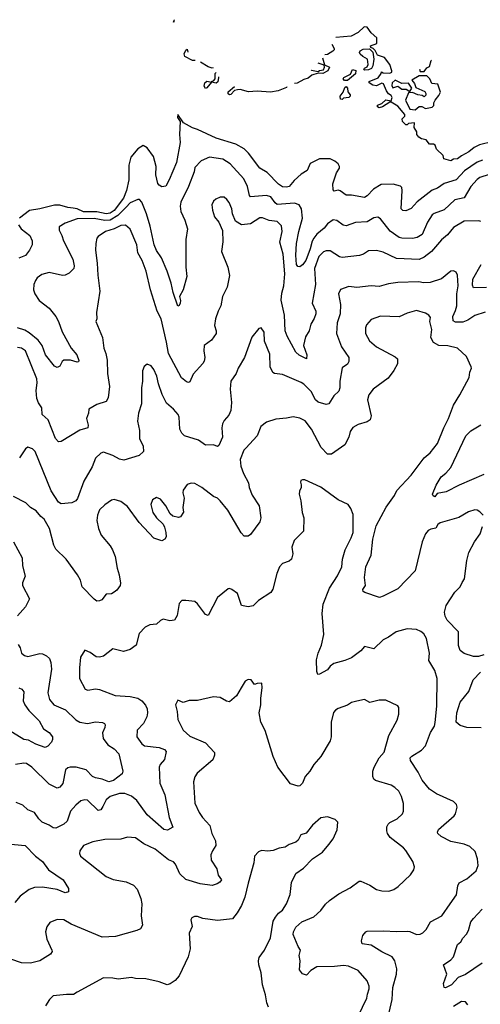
# Model space of a CAD drawing. Extents: x 2133461 to 2293071, y 753526 to 916327.
# Tile 455 of 459: x 2272832 to 2276308, y 891578 to 899002. Entities that reach past the tile are written whole.
import ezdxf

# ---------------------------------------------------------------- set-up
doc = ezdxf.new("R2010")
doc.units = 0

msp = doc.modelspace()

# ---------------------------------------------------------------- linework, layer by layer
at = {"layer": '0CON10XD'}
for points in [[(2274001.2, 899001.8), (2273996, 898995.5), (2273995, 898982.5), (2273990.9, 898984.6)], [(2276405, 898082.7), (2276300.8, 898059.1), (2276260.9, 898039.1), (2276220.8, 898005), (2276165, 897976.2), (2276135, 897953.1), (2276105, 897950), (2276085, 897936.7), (2276033, 897953), (2276028.3, 897978.3), (2275977.5, 898025), (2275966.4, 898056.4), (2275955, 898062.5), (2275923, 898063), (2275900, 898095), (2275865, 898102.5), (2275843.3, 898115), (2275827.5, 898135), (2275827.5, 898155), (2275808.3, 898188.3), (2275810, 898225), (2275765, 898220), (2275755, 898210), (2275745, 898210), (2275720, 898235), (2275717.5, 898255), (2275737.5, 898275), (2275737, 898287), (2275685, 898350), (2275635, 898380), (2275625, 898380), (2275570, 898345), (2275545, 898337.5), (2275532.5, 898345), (2275531.7, 898358.3), (2275565, 898370), (2275595, 898396.7), (2275635, 898390), (2275642.5, 898415), (2275635, 898430), (2275615, 898442.5), (2275598.8, 898465), (2275578.3, 898518.3), (2275565, 898522.5), (2275525, 898503.3), (2275497, 898507), (2275470, 898525), (2275470, 898535), (2275536.1, 898563.9), (2275560, 898595), (2275561.7, 898608.3), (2275575, 898600), (2275625, 898597.5), (2275640, 898605), (2275640, 898615), (2275623.8, 898665), (2275585.9, 898715.9), (2275532.5, 898735), (2275515, 898770), (2275500, 898785), (2275481.7, 898791.7), (2275480, 898805), (2275526.7, 898823.3), (2275525.7, 898865), (2275483.3, 898903.3), (2275455, 898944.2), (2275431.8, 898948.2), (2275385.6, 898904.4), (2275333.1, 898876.9), (2275216.8, 898866.7)], [(2274156, 898693.1), (2274135, 898694.4), (2274078, 898725), (2274074.2, 898745), (2274085, 898772.5), (2274095, 898780), (2274102.2, 898756.6)], [(2275186.4, 898816), (2275205.8, 898785), (2275205.8, 898775), (2275196, 898765), (2275155, 898738.6), (2275135.3, 898737.8)], [(2275435, 898620), (2275430, 898625), (2275433.6, 898636.4), (2275453, 898647), (2275462.5, 898665), (2275457.5, 898705), (2275422.5, 898725), (2275402.3, 898742.3), (2275396.7, 898755), (2275402.3, 898767.7), (2275425, 898780), (2275472.5, 898782.5), (2275496.7, 898756.7), (2275503.3, 898705), (2275496.4, 898653.6), (2275486.4, 898633.6), (2275465, 898622.5), (2275435, 898620)], [(2275116.8, 898713.6), (2275131.7, 898661.7), (2275168.8, 898645), (2275156, 898615), (2275120, 898595), (2275085, 898597.5), (2275037.2, 898582.8), (2275007.9, 898562.1), (2274975, 898551.4), (2274925, 898524), (2274904.5, 898520.3)], [(2274291.3, 898638.8), (2274285, 898636.7), (2274255, 898645.8), (2274196.9, 898680.9)], [(2275032.2, 898618.1), (2275034.5, 898620), (2275085, 898610), (2275095, 898617.5), (2275125, 898622.5), (2275133.3, 898645), (2275128.3, 898658.3), (2275084.6, 898674.5)], [(2275849.3, 898627.7), (2275855, 898610), (2275885, 898611.2), (2275905, 898640), (2275925, 898650), (2275935.8, 898694.2), (2275939, 898696.8)], [(2274332.6, 898571.5), (2274333.6, 898566.4), (2274326.5, 898533.5), (2274315, 898524.3), (2274280, 898530), (2274245, 898487.5), (2274235, 898483.3), (2274225, 898500), (2274228, 898525), (2274245, 898538.6), (2274280, 898530), (2274280, 898535), (2274297.7, 898542.3), (2274308, 898555), (2274306.7, 898595), (2274314.4, 898603)], [(2275282, 898542), (2275273.8, 898555), (2275276.7, 898565), (2275328, 898592), (2275343, 898627), (2275369.3, 898619.3), (2275365, 898593.3), (2275305, 898543.8), (2275282, 898542)], [(2275815, 898322.5), (2275845, 898347.5), (2275867, 898347), (2275895, 898333.3), (2275945, 898342.5), (2275957.5, 898355), (2275957.5, 898375), (2275967.5, 898395), (2275995, 898430), (2276006.2, 898455), (2275986.4, 898516.4), (2275941.7, 898521.7), (2275927.5, 898555), (2275905, 898577.5), (2275845, 898578.6), (2275790, 898545), (2275810.7, 898520.7), (2275820, 898490), (2275890, 898460), (2275897.5, 898445), (2275897, 898433), (2275885, 898420), (2275870, 898430), (2275835, 898436.2), (2275795, 898453.3), (2275765, 898450), (2275743.3, 898395), (2275775, 898327.5), (2275815, 898322.5)], [(2274849.1, 898494.9), (2274845, 898490), (2274782.5, 898465), (2274725, 898456), (2274625, 898462.9), (2274558.8, 898458.8), (2274495, 898474.2), (2274475, 898472.9), (2274452.7, 898467.3), (2274425, 898436.7), (2274415, 898434), (2274405, 898442.5), (2274405, 898456.7), (2274452.6, 898497.1)], [(2275265, 898400), (2275251.7, 898401.7), (2275250, 898425), (2275273.6, 898456.4), (2275285, 898490), (2275295, 898497.5), (2275306.7, 898485), (2275308.3, 898458.3), (2275326.2, 898436.2), (2275326.2, 898425), (2275315, 898414), (2275275, 898410), (2275265, 898400)], [(2275775, 898460), (2275790, 898485), (2275765, 898522.5), (2275715, 898520), (2275665, 898546.7), (2275643.3, 898525), (2275640, 898505), (2275648.3, 898488.3), (2275685, 898501.2), (2275715, 898477.5), (2275747, 898477), (2275775, 898460)], [(2276325, 897942.8), (2276285, 897928.2), (2276188.1, 897861.9), (2276125, 897793.3), (2276035, 897766.6), (2275985, 897730.4), (2275945, 897716.4), (2275832.4, 897627.6), (2275785, 897579.2), (2275745, 897560), (2275722.3, 897562.3), (2275711.2, 897575), (2275718.7, 897715), (2275715.3, 897735.3), (2275705, 897747.5), (2275650.7, 897760.7), (2275559.9, 897760.1), (2275502.7, 897725), (2275455, 897672.5), (2275435, 897660), (2275335, 897678.6), (2275295, 897678), (2275250.3, 897710.3), (2275235, 897716), (2275205, 897710), (2275198.3, 897718.3), (2275196, 897765), (2275222.6, 897847.4), (2275245, 897883.3), (2275245.8, 897895), (2275234, 897915), (2275210.8, 897935), (2275175, 897952.2), (2275095, 897952.5), (2275025, 897917.5), (2275001.2, 897865), (2274955, 897836.2), (2274902, 897788), (2274865, 897744), (2274845, 897738), (2274815, 897741.9), (2274785, 897760.6), (2274698.8, 897848.8), (2274645, 897881.9), (2274558.2, 897995), (2274525, 898028), (2274462.1, 898062.1), (2274315, 898108.9), (2274175, 898174.7), (2274135, 898185.5), (2274068.8, 898225), (2274025, 898287.5), (2274024, 898265), (2274044, 898234), (2274037.1, 898135), (2274043.3, 898075), (2274016.7, 897925), (2273961.4, 897795), (2273935, 897747.5), (2273905, 897742.5), (2273885, 897753.3), (2273875, 897766.7), (2273860.8, 897830.8), (2273861.1, 897895), (2273841.3, 897971.3), (2273795, 898036.5), (2273765, 898052.5), (2273725, 898027.2), (2273672.1, 897965), (2273657, 897905), (2273656.8, 897793.2), (2273639, 897715), (2273614.8, 897655), (2273545, 897561.9), (2273515, 897543.7), (2273485, 897539), (2273415, 897552.1), (2273315, 897553.3), (2273265, 897574.9), (2273235, 897579.5), (2273194.8, 897584.8), (2273135, 897603.2), (2273095, 897603.4), (2272985, 897575.3), (2272906.3, 897563.7), (2272831.4, 897505)], [(2276375, 897834.7), (2276305, 897811.5), (2276283.5, 897796.5), (2276236.2, 897745), (2276185, 897658.9), (2276115, 897642.5), (2276035, 897567.5), (2275959.8, 897540.2), (2275945, 897529.4), (2275909.1, 897475), (2275868.6, 897381.4), (2275830.4, 897359.6), (2275795, 897351.3), (2275715, 897353.2), (2275695, 897358.9), (2275626.8, 897406.8), (2275555, 897499.4), (2275535, 897513.1), (2275505, 897506.7), (2275453.4, 897476.6), (2275365, 897473.6), (2275295, 897447.8), (2275272.2, 897452.2), (2275225, 897488.6), (2275197.5, 897492.5), (2275155, 897463.1), (2275129.5, 897430.5), (2275075, 897383.8), (2275052, 897355), (2275038.6, 897331.4), (2275024.8, 897275), (2274990.4, 897185), (2274967.1, 897152.9), (2274945, 897139.1), (2274931.6, 897141.6), (2274920.9, 897155), (2274914.7, 897225), (2274920.4, 897315), (2274938.2, 897405), (2274965.9, 897505.9), (2274958.8, 897575), (2274940.8, 897605), (2274905, 897618), (2274775, 897609.2), (2274759.6, 897619.6), (2274726.1, 897665), (2274695, 897677.1), (2274575, 897665.6), (2274565, 897676.2), (2274550, 897745), (2274522.4, 897802.4), (2274420.6, 897915), (2274365, 897950.5), (2274265.7, 897964.3), (2274202.5, 897937.5), (2274152.8, 897887.2), (2274147.8, 897855), (2274106.5, 897745), (2274047.1, 897625), (2274042.3, 897595), (2274049.2, 897555), (2274078.7, 897491.3), (2274099.2, 897425), (2274086, 897344), (2274086.8, 897136.8), (2274094.3, 897065), (2274066, 896965), (2274038.8, 896915), (2274045.6, 896885.6), (2274042.9, 896865), (2274035, 896846.7), (2274025, 896842.5), (2273989.1, 896945), (2273975.6, 897015), (2273945.6, 897104.4), (2273901.8, 897205), (2273865, 897261.5), (2273846.9, 897305), (2273817.5, 897445), (2273789.1, 897539.1), (2273753.3, 897625), (2273736.4, 897646.4), (2273725, 897646.9), (2273665, 897621.6), (2273635, 897589.3), (2273573.9, 897526.1), (2273515, 897490), (2273475, 897487.9), (2273395, 897503.8), (2273265, 897500.6), (2273175, 897468.1), (2273130.3, 897439.7), (2273130, 897415), (2273151.4, 897375), (2273162.2, 897335), (2273233.5, 897195), (2273244, 897145), (2273241.2, 897125), (2273205, 897090), (2273175, 897074.4), (2273155, 897073.5), (2273055, 897095.5), (2273000.2, 897079.8), (2272964.6, 897055.4), (2272951.4, 897035), (2272938.1, 897005), (2272935.7, 896965), (2272945.8, 896935), (2272978.6, 896885), (2273055, 896826.9), (2273105, 896764.3), (2273125.5, 896725), (2273152.5, 896647.5), (2273220, 896525), (2273264.4, 896475), (2273277.5, 896432.5), (2273275, 896422.5), (2273265, 896418.8), (2273215, 896435.6), (2273165.8, 896434.2), (2273153.8, 896425), (2273135, 896390), (2273115, 896378.8), (2273095, 896388.8), (2273027.8, 896475), (2273002.2, 896545), (2272972.8, 896585), (2272905, 896641.4), (2272870.1, 896660.1), (2272815, 896677.9)], [(2276311.2, 897481.2), (2276295.8, 897485.8), (2276185, 897481.5), (2276105.7, 897435), (2276060.5, 897379.5), (2276015, 897341.9), (2275940, 897255), (2275885, 897210), (2275845, 897192.7), (2275675, 897201.8), (2275575, 897249.4), (2275525, 897261.4), (2275465, 897260), (2275425.7, 897234.3), (2275395.5, 897224.5), (2275265, 897208.9), (2275244.6, 897214.6), (2275175, 897258.2), (2275145, 897258.5), (2275125, 897250.5), (2275090, 897215), (2275057.8, 897125), (2275064.7, 897005), (2275040, 896865), (2275065.6, 896805), (2275065.6, 896785), (2275055, 896748.8), (2275030, 896705), (2275016.7, 896655), (2274988.3, 896611.7), (2274974.5, 896545), (2274998, 896475), (2274995, 896443.8), (2274941.7, 896471.8), (2274915.5, 896495), (2274850, 896615), (2274834.6, 896655), (2274829.3, 896775), (2274805.7, 896885.7), (2274809.2, 896940.8), (2274824.3, 896995), (2274833.1, 897085), (2274820.5, 897235), (2274794.1, 897325), (2274813.8, 897405), (2274807.9, 897447.9), (2274775, 897479.5), (2274715, 897486.7), (2274665, 897508.9), (2274645, 897506.7), (2274575, 897463.5), (2274505, 897455.7), (2274461.7, 897481.7), (2274437.9, 897537.9), (2274433.1, 897575), (2274412.2, 897622.2), (2274396.4, 897646.4), (2274375, 897663.8), (2274345, 897664), (2274311.7, 897648.3), (2274295.7, 897634.3), (2274283.2, 897606.8), (2274286, 897565), (2274302.5, 897515), (2274334.4, 897474.4), (2274362, 897412), (2274363.9, 897326.1), (2274354.2, 897255), (2274402.9, 897135), (2274416.2, 897073.8), (2274398.5, 896985), (2274361.8, 896915), (2274350.6, 896845), (2274328.6, 896805), (2274310, 896745), (2274302, 896695), (2274314.2, 896655), (2274314, 896635), (2274278.8, 896585), (2274223.8, 896545), (2274221.4, 896505), (2274228.6, 896455), (2274224.1, 896425.9), (2274215, 896410), (2274141.3, 896328.7), (2274115, 896272), (2274105, 896266), (2274091.7, 896271.7), (2274052.2, 896302.2), (2273954.4, 896484.4), (2273940.6, 896570.6), (2273898.8, 896745), (2273869.1, 896805), (2273818.8, 896965), (2273787.3, 897105), (2273756.4, 897185), (2273723.8, 897245), (2273715.4, 897305), (2273665, 897423.1), (2273631.4, 897451.4), (2273595, 897450.3), (2273544.4, 897425.6), (2273480.8, 897405), (2273425, 897368), (2273415.6, 897354.4), (2273406.7, 897315), (2273404.5, 897264.5), (2273416.1, 897165), (2273421.1, 897075), (2273437.8, 896955), (2273410.8, 896795), (2273413.8, 896746.2), (2273407.5, 896725), (2273456.3, 896606.3), (2273467.1, 896525), (2273483.1, 896485), (2273491.8, 896435), (2273494.6, 896335), (2273508.8, 896235), (2273500.3, 896149.7), (2273485, 896122), (2273415, 896099.5), (2273353.3, 896065), (2273352, 896035), (2273336, 895995), (2273350, 895945), (2273346.2, 895925), (2273285, 895907.5), (2273145, 895820), (2273125, 895817.5), (2273102.5, 895845), (2273047.5, 895985)], [(2272822.9, 897455), (2272843.7, 897423.7), (2272909.2, 897375), (2272925.8, 897335), (2272926.2, 897305), (2272906, 897265), (2272876.4, 897223.6), (2272826.9, 897203.1)], [(2276355, 896981.8), (2276255, 896978.8), (2276249.1, 896999.1), (2276251.5, 897045), (2276313.1, 897155)], [(2276345, 896795.5), (2276265, 896770.4), (2276213.3, 896736.7), (2276175, 896721.4), (2276120.9, 896720.9), (2276101.5, 896731.5), (2276099.5, 896765), (2276121.1, 896808.9), (2276129.2, 896845), (2276131.5, 896935), (2276140, 896995), (2276135.6, 897075), (2276125, 897098.8), (2276105, 897108.8), (2276085, 897106.2), (2276015, 897048), (2275929.7, 897020.3), (2275878.8, 897018.8), (2275844.6, 897024.6), (2275685, 897020.5), (2275615, 897010), (2275545, 896989.4), (2275485, 896994.4), (2275375, 896983.3), (2275315, 896990), (2275253.4, 896966.6), (2275238.1, 896935), (2275253.6, 896855), (2275249.2, 896785), (2275226.5, 896715), (2275222.5, 896635), (2275261.5, 896535), (2275314.4, 896455), (2275315.7, 896425), (2275304.5, 896405.5), (2275264.4, 896375.6), (2275247.3, 896275), (2275248.6, 896225), (2275240.3, 896199.7), (2275203.1, 896165), (2275165, 896106), (2275145, 896100), (2275085, 896118.1), (2275065, 896135.7), (2275032.5, 896197.5), (2274975, 896254.4), (2274955.8, 896265), (2274815, 896325.5), (2274755, 896334.2), (2274742.2, 896342.2), (2274722.7, 896385), (2274719.4, 896479.4), (2274678.3, 896578.3), (2274675.7, 896645.7), (2274655, 896677.5), (2274636.4, 896673.6), (2274585, 896607.5), (2274527.5, 896455), (2274480, 896375), (2274466, 896335), (2274424.5, 896275.5), (2274419.5, 896215), (2274430.9, 896115), (2274424.5, 896055), (2274410.2, 896019.8), (2274375, 895978.8), (2274362.5, 895955), (2274357.5, 895925), (2274362.9, 895855), (2274335, 895790), (2274325, 895783.3), (2274295, 895796), (2274234.3, 895794.3), (2274181.7, 895831.7), (2274075, 895863.6), (2274054.6, 895885), (2274041.5, 895915), (2274034.6, 896005), (2274027.1, 896025), (2273993.3, 896065), (2273939.2, 896109.3), (2273908.5, 896175), (2273879.4, 896255), (2273868.1, 896315), (2273844, 896365), (2273825, 896391.2), (2273795, 896403.3), (2273772.7, 896387.3), (2273759.2, 896355), (2273759.2, 896275), (2273750.8, 896225), (2273750.8, 896105), (2273729.2, 896035), (2273720.6, 895975), (2273737.5, 895905), (2273737.1, 895845), (2273764.4, 895785), (2273766, 895745), (2273735, 895715.8), (2273618.8, 895681.2), (2273585, 895688.1), (2273534, 895716), (2273465, 895740), (2273445, 895732.9), (2273405, 895696.2), (2273378.8, 895631.2), (2273317.4, 895522.6), (2273268.3, 895391.7), (2273255.6, 895375), (2273225, 895359.1), (2273145, 895350), (2273125, 895362.9), (2273069.8, 895449.8), (2272950, 895745), (2272928.8, 895765), (2272895, 895777.5), (2272876, 895765), (2272832.1, 895697.9)], [(2276328.8, 895265), (2276305, 895291.2), (2276283.9, 895303.9), (2276265, 895306.2), (2276218.8, 895291.2), (2276145, 895249.2), (2276005, 895207.5), (2275987.1, 895195), (2275972.1, 895167.9), (2275935, 895160.9), (2275915, 895149.2), (2275895, 895123.8), (2275869.5, 895065), (2275815.8, 894845), (2275685, 894710), (2275575.5, 894654.5), (2275546, 894646), (2275436.2, 894683.8), (2275425, 894691.2), (2275420, 894705), (2275441.2, 894735), (2275434.2, 894795), (2275443.6, 894875), (2275485, 894963.3), (2275497.8, 895085), (2275521.6, 895185), (2275597.5, 895325), (2275659.6, 895415), (2275678.1, 895451.9), (2275785, 895568.6), (2275883, 895697), (2275928, 895735), (2275985.7, 895805), (2276033.1, 895925), (2276068.1, 895995), (2276105, 896096.2), (2276153.9, 896173.9), (2276224, 896305), (2276229.2, 896345), (2276241.2, 896375), (2276238, 896385), (2276202.3, 896462.3), (2276135, 896526.2), (2276062.4, 896542.4), (2275995, 896545.6), (2275955, 896566.9), (2275935.5, 896605), (2275942.2, 896665), (2275927.1, 896725), (2275932.5, 896755), (2275920, 896775), (2275895, 896788.6), (2275825, 896808), (2275755, 896789.2), (2275695, 896760), (2275555, 896766.9), (2275485, 896740), (2275448.8, 896701.2), (2275440.5, 896679.5), (2275441.4, 896635), (2275470.3, 896580.3), (2275524.6, 896534.6), (2275665, 896460.8), (2275683.8, 896445), (2275682.4, 896407.6), (2275655, 896356.2), (2275612.1, 896297.9), (2275500, 896215), (2275467.3, 896172.7), (2275455.7, 896135), (2275483.3, 896015), (2275476.5, 895983.5), (2275455, 895969.2), (2275385, 895950.6), (2275345, 895927.1), (2275325, 895896), (2275314.7, 895855), (2275285, 895795.6), (2275185.4, 895724.6), (2275155, 895726.7), (2275107.3, 895775), (2275035, 895914), (2274987.2, 895977.2), (2274947, 895997), (2274895, 896008), (2274845, 895996), (2274765, 895989.2), (2274695, 895966.7), (2274652.9, 895935), (2274622.9, 895865), (2274538.3, 895771.7), (2274522.9, 895755), (2274495.8, 895685), (2274501.4, 895635), (2274520.2, 895580.2), (2274559.4, 895509.4), (2274564.6, 895474.6), (2274587.1, 895417.1), (2274638.8, 895335), (2274650.8, 895245), (2274644, 895215), (2274575, 895118.8), (2274555, 895106.7), (2274525, 895107.5), (2274503, 895133), (2274402.6, 895302.6), (2274344, 895375), (2274325, 895393.8), (2274295, 895406.2), (2274206.2, 895475), (2274155, 895503.3), (2274125, 895506.2), (2274095, 895496.2), (2274066, 895455), (2274062.5, 895435), (2274074, 895395), (2274063.9, 895323.9), (2274068.3, 895288.3), (2274046.1, 895253.9), (2274031.2, 895248.8), (2273987.7, 895257.7), (2273967, 895277), (2273935.6, 895335), (2273895, 895387.1), (2273865, 895398.6), (2273835, 895381.2), (2273821.4, 895345), (2273837.5, 895285), (2273865, 895246.2), (2273915, 895196.7), (2273926.2, 895175), (2273936.2, 895135), (2273936.4, 895103.6), (2273926.4, 895083.6), (2273905, 895073.3), (2273845, 895093.3), (2273735, 895210), (2273645, 895332.2), (2273595, 895370), (2273545.9, 895384.1), (2273525, 895379.2), (2273475, 895344.2), (2273435.8, 895305), (2273420, 895265), (2273415.4, 895225), (2273426.2, 895165), (2273448.2, 895115), (2273516.2, 895035), (2273533.8, 895005), (2273552, 894955), (2273568, 894865), (2273583.8, 894815), (2273593.6, 894753.6), (2273591.2, 894735), (2273565, 894700), (2273545, 894686.2), (2273525, 894673.8), (2273485, 894670), (2273451.7, 894628.3), (2273435, 894618.8), (2273415, 894618), (2273395, 894632), (2273304.3, 894725), (2273290, 894775), (2273269.1, 894815), (2273183.3, 894935), (2273105, 895010), (2273090.2, 895040.2), (2273057.8, 895165), (2273016.1, 895236.1), (2272992, 895255), (2272957.9, 895297.9), (2272915, 895324.2), (2272877.9, 895357.9), (2272786.8, 895406.8)], [(2273047.5, 895985), (2273002.5, 896025), (2272999.2, 896075), (2272973.8, 896113.8), (2272961.9, 896145), (2272956.9, 896205), (2272964.6, 896264.6), (2272962.1, 896295), (2272877.1, 896505), (2272845, 896525.7), (2272815, 896529.4)], [(2276335, 895572.9), (2276147.3, 895492.7), (2276048.7, 895441.3), (2275981.2, 895428.8), (2275965, 895403.8), (2275951.2, 895411.2), (2275947.5, 895425), (2275975, 895492.5), (2276012, 895555), (2276047.3, 895582.7), (2276084, 895626), (2276197.9, 895865), (2276235, 895900.9), (2276312.6, 895947.4)], [(2275590.9, 891385), (2275642, 891615), (2275647.8, 891705), (2275676.1, 891805), (2275676.9, 891845), (2275663.2, 891905), (2275643.5, 891935), (2275563.8, 891973.8), (2275485, 892024.4), (2275415, 892032.5), (2275410, 892055), (2275422.4, 892097.6), (2275443.8, 892125), (2275455, 892129.2), (2275577.6, 892132.4), (2275675, 892126.9), (2275755, 892130), (2275776.6, 892126.6), (2275825, 892103.8), (2275855, 892106.7), (2275875, 892117.5), (2275897.9, 892142.1), (2275930.9, 892199.1), (2276016, 892245), (2276079.2, 892335), (2276127.6, 892402.4), (2276138.3, 892471.7), (2276147, 892493), (2276205, 892524), (2276276, 892585), (2276291.4, 892625), (2276285.8, 892674.2), (2276268.8, 892728.8), (2276227.3, 892767.3), (2276185, 892784), (2276086.2, 892805), (2276012.2, 892842.2), (2275986.2, 892865), (2275983.3, 892875), (2275993.3, 892895), (2276110.5, 892999.5), (2276120, 893015), (2276132.5, 893065), (2276127.5, 893085), (2276106.1, 893106.1), (2275976.7, 893165), (2275925, 893200), (2275868.8, 893268.8), (2275839.2, 893329.1), (2275781.1, 893415), (2275779.4, 893435), (2275790.2, 893449.8), (2275864, 893495), (2275893, 893527), (2275932.6, 893627.4), (2275960.9, 893675), (2275967.8, 893702.2), (2275978.8, 893825), (2275981.4, 894035), (2275965, 894093.3), (2275918.8, 894168.8), (2275924.2, 894225), (2275902.5, 894335), (2275880.3, 894370.3), (2275858.9, 894388.9), (2275825, 894404.2), (2275755, 894408), (2275673.4, 894386.6), (2275615, 894346), (2275575, 894326.2), (2275505, 894256.7), (2275435, 894276), (2275405, 894242), (2275335, 894190.8), (2275285, 894170), (2275202, 894148), (2275173.7, 894126.3), (2275155, 894100.8), (2275095, 894066.7), (2275082.5, 894065), (2275073.9, 894086.1), (2275070.6, 894175), (2275083.3, 894225), (2275110.4, 894285), (2275127.7, 894365), (2275114.6, 894525), (2275122.9, 894595), (2275170, 894715), (2275230.9, 894809.1), (2275262.9, 894875), (2275267.5, 894935), (2275286.8, 895003.2), (2275334.3, 895095), (2275347.1, 895135), (2275348.3, 895271.7), (2275331.2, 895315), (2275310, 895345), (2275235, 895381.2), (2275105, 895475.8), (2274983, 895533), (2274965, 895533.3), (2274953.9, 895526.1), (2274950, 895515), (2274956.7, 895495), (2274956.4, 895473.6), (2274943, 895447), (2274940, 895425), (2274954.2, 895374.2), (2274964.3, 895285), (2274975.6, 895245), (2274974.1, 895145.9), (2274904, 895075), (2274886.2, 895025), (2274892.5, 894975), (2274882, 894935), (2274865, 894919.2), (2274815, 894902), (2274793.6, 894876.4), (2274773.1, 894825), (2274742.5, 894707.5), (2274726.3, 894683.7), (2274635, 894622.5), (2274595, 894583.3), (2274555, 894573.8), (2274505.8, 894585.8), (2274475.8, 894675.8), (2274434.2, 894704.2), (2274415, 894713.3), (2274405, 894711.2), (2274324.4, 894645.6), (2274255, 894510), (2274235, 894517.5), (2274175, 894596.2), (2274155, 894613.8), (2274085, 894622.5), (2274055, 894621.2), (2274035, 894600), (2274019.7, 894510.3), (2274000, 894475), (2273965, 894468), (2273915, 894481.2), (2273895, 894471.2), (2273865, 894443.8), (2273815, 894440), (2273779.1, 894420.9), (2273735, 894373.3), (2273710, 894285), (2273665, 894253.8), (2273615, 894238.8), (2273535, 894257.5), (2273465, 894202.9), (2273435, 894194.2), (2273408.3, 894198.3), (2273365, 894231.2), (2273325, 894247.5), (2273292.5, 894195), (2273284.2, 894115), (2273284.2, 894035), (2273326.7, 893955), (2273345.8, 893945.8), (2273404.4, 893955.6), (2273435, 893951.8), (2273553.8, 893905), (2273665, 893897.3), (2273725, 893885.5), (2273754.7, 893864.7), (2273782.1, 893832.1), (2273795.4, 893805), (2273797.5, 893775), (2273792.3, 893745), (2273765.4, 893695), (2273720, 893645), (2273717.1, 893595), (2273755, 893542.5), (2273775, 893525.7), (2273885, 893513.1), (2273925, 893500), (2273938, 893485), (2273925, 893423.3), (2273891.4, 893385), (2273884.5, 893365.5), (2273890.4, 893245), (2273926.4, 893156.4), (2273960.6, 892985), (2273987, 892913), (2273948.3, 892891.7), (2273920, 892895), (2273795, 893005.6), (2273715, 893115.4), (2273675, 893147.7), (2273626.6, 893166.6), (2273585, 893167.7), (2273514.4, 893145), (2273485, 893120), (2273459.8, 893070.2), (2273445, 893044), (2273425, 893038.6), (2273345, 893115.7), (2273325, 893118.6), (2273295, 893110.6), (2273255, 893080), (2273216.1, 893033.9), (2273191.9, 892958.1), (2273165.4, 892934.6), (2273105, 892906.9), (2273085, 892908.6), (2273055, 892929.4), (2273000.8, 892950.8), (2272976, 892976), (2272945, 893024.4), (2272894.7, 893044.7), (2272855, 893080), (2272805, 893098.6)], [(2276335, 894212.5), (2276295, 894200), (2276255, 894200), (2276185, 894222.9), (2276155.7, 894245), (2276142.5, 894282.5), (2276142.2, 894385), (2276058.5, 894475), (2276043.2, 894503.2), (2276038.4, 894535), (2276048.9, 894585), (2276115, 894684.4), (2276154.5, 894725), (2276171.5, 894758.5), (2276188.5, 894785), (2276205.3, 894924.7), (2276220.9, 894985), (2276263.1, 895065), (2276305.8, 895125), (2276325, 895180)], [(2272785.6, 895065.6), (2272852, 894945), (2272854.4, 894884.4), (2272874.3, 894805), (2272852.9, 894755), (2272852.5, 894735), (2272905.8, 894635), (2272877.5, 894575), (2272815, 894505.7)], [(2272820.5, 894290.5), (2272836.7, 894265), (2272846, 894225), (2272867.8, 894207.8), (2272895, 894199.6), (2272985, 894222), (2273005, 894220.8), (2273035, 894205.7), (2273056.9, 894185), (2273068.2, 894155), (2273071.8, 894105), (2273045.5, 893925), (2273058.1, 893875), (2273090, 893835), (2273177.4, 893797.4), (2273255, 893723.1), (2273285, 893705.5), (2273345, 893694.3), (2273405, 893707.1), (2273457, 893703), (2273472.5, 893695), (2273476.2, 893685), (2273475.8, 893665), (2273458.1, 893625), (2273462.4, 893582.4), (2273497.5, 893535), (2273545, 893504.3), (2273579.2, 893465), (2273610, 893335), (2273605.7, 893314.3), (2273541.2, 893265), (2273505, 893255.6), (2273455, 893275.6), (2273403.3, 893285), (2273381.4, 893295), (2273335, 893346.5), (2273257.5, 893365), (2273213.9, 893366.1), (2273195, 893361.5), (2273177.5, 893345), (2273157.6, 893242.4), (2273135, 893213.8), (2273115, 893208), (2273055, 893237.1), (2272925, 893366.8), (2272885, 893392.3), (2272863.7, 893396.3), (2272800.6, 893385)], [(2275375, 893864.2), (2275336.8, 893853.2), (2275305, 893834.3), (2275235, 893807.5), (2275214.4, 893795.6), (2275201.1, 893778.9), (2275182.9, 893705), (2275182.5, 893595), (2275175.8, 893565), (2275105, 893445.8), (2275051.4, 893385), (2275022.2, 893335), (2274986.7, 893295), (2274965.7, 893245), (2274945, 893226), (2274932.7, 893222.7), (2274875, 893241.2), (2274780.8, 893365), (2274744.3, 893445), (2274685, 893642.5), (2274652, 893705), (2274638, 893775), (2274652, 893835), (2274651.2, 893885), (2274662.5, 893965), (2274658.3, 893998.3), (2274625, 893997.5), (2274605, 893990), (2274580, 894025), (2274555, 894027.5), (2274532.5, 894015), (2274503.3, 893965), (2274467.3, 893902.7), (2274415, 893857.5), (2274392.3, 893862.3), (2274345, 893890), (2274295, 893896.2), (2274175, 893868.8), (2274110.7, 893869.3), (2274065, 893853.3), (2274025, 893870), (2274008.8, 893835), (2274021.2, 893785), (2274026.2, 893725), (2274065, 893644), (2274115, 893598.8), (2274235, 893548.6), (2274302.2, 893475), (2274302.2, 893455), (2274289.1, 893420.9), (2274170.7, 893319.3), (2274155, 893293.3), (2274143.3, 893255), (2274154.3, 893095), (2274185.8, 893025), (2274212.5, 892985), (2274267.5, 892925), (2274283.1, 892865), (2274310.7, 892810.7), (2274312.2, 892775), (2274286.2, 892733.8), (2274275.5, 892705), (2274278.1, 892665), (2274318.7, 892598.7), (2274330.9, 892550.9), (2274355.5, 892515), (2274342.4, 892497.6), (2274321.2, 892485), (2274284.5, 892474.5), (2274193.3, 892485), (2274085, 892519.5), (2274040.2, 892560.2), (2274007.5, 892635), (2273991.7, 892651.7), (2273955, 892668.1), (2273855, 892747.8), (2273767.9, 892787.9), (2273705, 892832.5), (2273645, 892837.1), (2273595, 892822.9), (2273475, 892819.5), (2273385, 892802.9), (2273314, 892775), (2273286.2, 892735), (2273283.9, 892713.9), (2273291.2, 892695), (2273485, 892542), (2273537.8, 892517.8), (2273635, 892500.6), (2273691.2, 892475), (2273720, 892445), (2273747.5, 892375), (2273754.4, 892335), (2273748.6, 892245), (2273759.2, 892175), (2273743, 892147), (2273715, 892134), (2273555, 892088.6), (2273454.5, 892084.5), (2273221.1, 892181.1), (2273165, 892215.7), (2273115, 892216), (2273060, 892195), (2273038.3, 892161.7), (2273026.7, 892125), (2273037.7, 892067.7), (2273076.2, 891985), (2273078, 891975), (2273066, 891955), (2272984, 891905), (2272915, 891886.8), (2272845, 891890.4), (2272766.8, 891916.8)], [(2276315, 893662.5), (2276205, 893664.2), (2276155, 893679.5), (2276124.6, 893705), (2276130, 893775), (2276154.6, 893855), (2276220, 893935), (2276254.2, 894025), (2276308.8, 894081.2)], [(2272825, 893964), (2272847.5, 893955), (2272864, 893934), (2272858.5, 893865), (2272871.5, 893835), (2272902.6, 893792.6), (2272980.6, 893715), (2273010.9, 893655), (2273055, 893626.2), (2273080, 893595), (2273080.9, 893575), (2273071.5, 893555), (2273045, 893524.5), (2273025, 893513.6), (2272955, 893538.1), (2272898.3, 893568.3), (2272863.3, 893575), (2272745, 893647.8)], [(2275355.5, 891424.5), (2275452.5, 891625), (2275455.8, 891655), (2275470, 891695), (2275470, 891715), (2275453.8, 891755), (2275385, 891832), (2275312.5, 891865), (2275275, 891870.6), (2275208.6, 891861.4), (2275075, 891859.5), (2275028.3, 891831.7), (2274995, 891797.5), (2274965, 891807.5), (2274943.6, 891836.4), (2274948.8, 891905), (2274941.9, 891945), (2274950, 891985), (2274932.6, 892012.6), (2274896.9, 892105), (2274898.8, 892125), (2274915, 892159.2), (2274961.3, 892198.7), (2275051.9, 892238.1), (2275105, 892284.3), (2275138.5, 892331.5), (2275168.8, 892361.2), (2275239.8, 892410.2), (2275325.4, 892454.6), (2275392.5, 892505), (2275405.8, 892505.8), (2275475, 892476), (2275525, 892443.3), (2275565, 892433.8), (2275618.3, 892431.7), (2275655, 892443.3), (2275686.7, 892465), (2275780, 892555), (2275805, 892592.5), (2275810, 892615), (2275798, 892655), (2275745, 892736.2), (2275727.4, 892757.4), (2275626.4, 892836.4), (2275607.5, 892865), (2275602.5, 892885), (2275602.5, 892915), (2275611.2, 892935), (2275625, 892947.5), (2275681.2, 892975), (2275720, 893015), (2275727.5, 893035), (2275728.3, 893091.7), (2275714.2, 893145), (2275692.5, 893185), (2275663.2, 893213.2), (2275635, 893229.2), (2275516.7, 893265), (2275504, 893275), (2275495.6, 893295.6), (2275496.7, 893335), (2275505.6, 893365), (2275544.4, 893435), (2275581.4, 893478.6), (2275618, 893605), (2275679.5, 893720.5), (2275693.3, 893765), (2275692.5, 893815), (2275685, 893827.5), (2275595, 893870), (2275545, 893870), (2275475, 893853.8), (2275435, 893876), (2275375, 893864.2)], [(2274710.6, 891555), (2274697.4, 891587.4), (2274687.9, 891647.9), (2274664.5, 891725), (2274655.5, 891815), (2274637.1, 891875), (2274634.2, 891905), (2274640.3, 891929.7), (2274679.2, 891985), (2274725, 892080), (2274745.6, 892204.4), (2274762, 892235), (2274785.6, 892264.4), (2274815, 892286.2), (2274845.8, 892335), (2274874.2, 892405.8), (2274883.8, 892495), (2274916.7, 892565), (2274972.5, 892605), (2275042.5, 892675), (2275115.9, 892724.1), (2275165, 892782.5), (2275196.2, 892825), (2275226.4, 892893.6), (2275231.7, 892951.7), (2275211.7, 892971.7), (2275155, 892990), (2275105, 892982.5), (2275042.3, 892927.7), (2274993, 892867), (2274952.5, 892855), (2274933.6, 892816.4), (2274915, 892800), (2274866.4, 892783.6), (2274835, 892763.3), (2274790, 892755), (2274745, 892736.2), (2274705, 892732.5), (2274657, 892737), (2274633.9, 892726.1), (2274603.3, 892695), (2274600, 892645), (2274555, 892490), (2274531.9, 892385), (2274506.6, 892323.4), (2274473.6, 892266.4), (2274438.2, 892221.8), (2274325, 892210), (2274215, 892224.2), (2274175, 892240), (2274150.7, 892239.3), (2274130.7, 892229.3), (2274123.3, 892215), (2274133.3, 892165), (2274110, 892115), (2274117.5, 891995), (2274104, 891935), (2274036.6, 891793.4), (2274005, 891756), (2273968.7, 891731.3), (2273945, 891724.3), (2273885, 891745.8), (2273785, 891770), (2273705, 891771.2), (2273675, 891778.8), (2273575, 891768), (2273535, 891775.8), (2273465, 891776), (2273265, 891670), (2273239.5, 891650.5), (2273185, 891651.2), (2273085, 891641.2), (2273056.7, 891615), (2273026.2, 891565)], [(2272685, 892793.1), (2272873.3, 892775), (2272952.5, 892695), (2273003.9, 892653.9), (2273050.9, 892590.9), (2273161.4, 892515), (2273199.8, 892449.8), (2273201.2, 892425), (2273175, 892418.9), (2273115, 892443.6), (2273005, 892460.9), (2272945, 892457.5), (2272905, 892443.1), (2272835, 892392), (2272796, 892345)], [(2276322.1, 891887.9), (2276196.6, 891803.4), (2276140.3, 891779.7), (2276089.2, 891725), (2276045, 891702), (2276034, 891704), (2276030, 891735), (2276053.8, 891805), (2276030, 891875), (2276085, 891913.3), (2276104.1, 891935.9), (2276135, 892027.5), (2276160.8, 892049.2), (2276175, 892076.2), (2276203.2, 892106.8), (2276217.5, 892135), (2276235, 892200), (2276255.4, 892224.6), (2276320.6, 892295)], [(2276213.9, 891573.9), (2276195.4, 891595.4), (2276165, 891597.8), (2276105, 891561.4)]]:
    msp.add_lwpolyline(points, dxfattribs=at)

doc.saveas('drawing.dxf')
